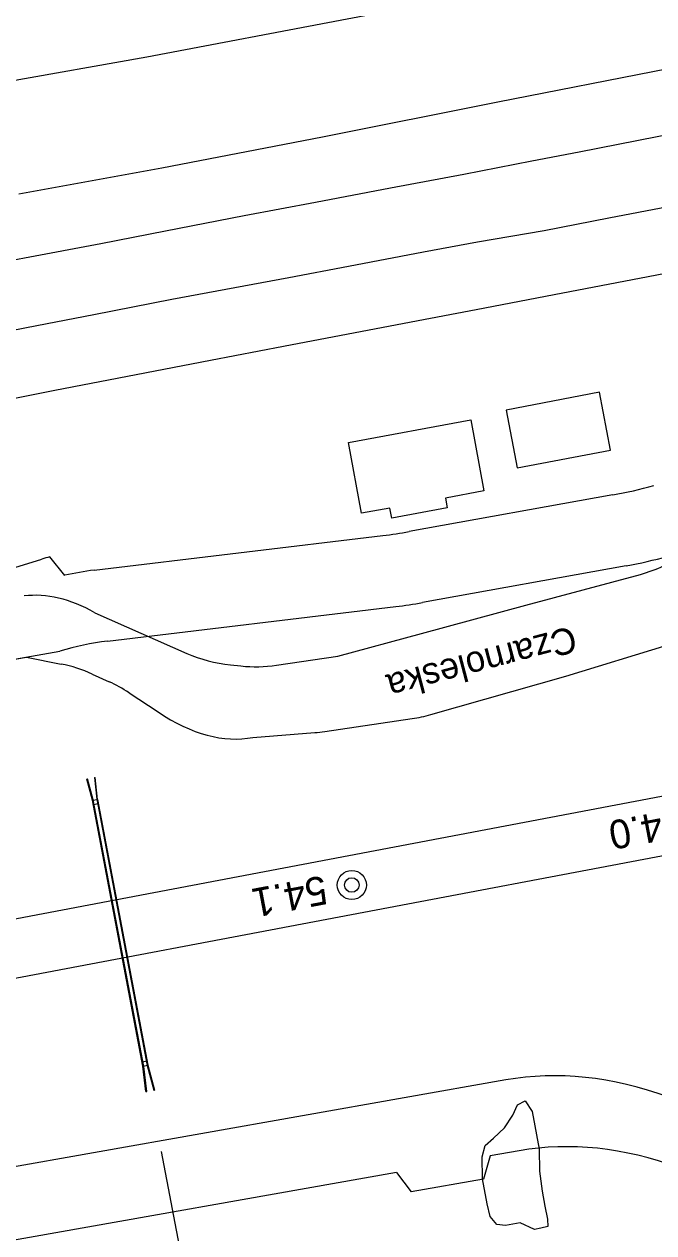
# Model space of a CAD drawing. Extents: x 6541740 to 6566395, y 5525066 to 5530361.
# Drawn here: x 6558995.6 to 6559039.2, y 5526484.5 to 5526568.3 of the extents above; entities that cross this region are included whole.
import ezdxf

# ---------------------------------------------------------------- set-up
doc = ezdxf.new("R2010")
doc.units = 0
for name, color, linetype in [('Domyślna', 7, 'Continuous'), ('ps_wymiarowanie', 7, 'Continuous'), ('TOR_PRZEK_P-komponent', 7, 'Continuous'), ('TOR_PRZEK_P-teren istniejacy', 7, 'Continuous'), ('TOR_PS_OPIS_T-opis geometrii-wzdluz_cz torowa', 7, 'Continuous'), ('TOR_PS_OPIS_T-symbole geometrii', 7, 'Continuous'), ('TOR_PS_OPIS_T-ukresy', 7, 'Continuous'), ('TOR_PS_T-wypelnienia', 7, 'Continuous'), ('TOR_RAMKI-ramka+tabelka 1', 7, 'Continuous'), ('TOR_W-warstwa dodatkowa 2', 7, 'Continuous')]:
    doc.layers.add(name, color=color, linetype=linetype)

# ---------------------------------------------------------------- blocks, each defined once
blk = doc.blocks.new('4010_1')
at = {"layer": 'Domyślna'}
for radius in [0.75, 0.375]:
    blk.add_circle((0, 0), radius, dxfattribs=at)

msp = doc.modelspace()

# ---------------------------------------------------------------- linework, layer by layer
at = {"layer": 'Domyślna'}
for p, q in [((6559029.46, 5526492.645), (6559029.771, 5526493.369)), ((6559029.46, 5526492.645), (6559029.771, 5526493.369)), ((6559029.771, 5526493.369), (6559030.315, 5526493.642)), ((6559029.771, 5526493.369), (6559030.315, 5526493.642)), ((6559030.315, 5526493.642), (6559030.795, 5526492.914)), ((6559030.315, 5526493.642), (6559030.795, 5526492.914)), ((6559028.883, 5526491.782), (6559029.46, 5526492.645)), ((6559028.883, 5526491.782), (6559029.46, 5526492.645)), ((6559030.795, 5526492.914), (6559031.29, 5526490.295)), ((6559030.795, 5526492.914), (6559031.29, 5526490.295)), ((6559028.125, 5526491.045), (6559028.883, 5526491.782)), ((6559028.125, 5526491.045), (6559028.883, 5526491.782)), ((6559027.539, 5526490.539), (6559028.125, 5526491.045)), ((6559027.539, 5526490.539), (6559028.125, 5526491.045)), ((6559027.327, 5526489.766), (6559027.539, 5526490.539)), ((6559027.327, 5526489.766), (6559027.539, 5526490.539)), ((6559027.358, 5526488.238), (6559027.327, 5526489.766)), ((6559027.358, 5526488.238), (6559027.327, 5526489.766)), ((6559031.29, 5526490.295), (6559031.309, 5526488.773)), ((6559031.29, 5526490.295), (6559031.309, 5526488.773)), ((6559027.674, 5526486.505), (6559027.358, 5526488.238)), ((6559027.674, 5526486.505), (6559027.358, 5526488.238)), ((6559031.309, 5526488.773), (6559031.478, 5526487.376)), ((6559031.309, 5526488.773), (6559031.478, 5526487.376)), ((6559031.478, 5526487.376), (6559031.679, 5526486.334)), ((6559031.478, 5526487.376), (6559031.679, 5526486.334)), ((6559027.894, 5526485.634), (6559027.674, 5526486.505)), ((6559027.894, 5526485.634), (6559027.674, 5526486.505)), ((6559028.349, 5526485.082), (6559027.894, 5526485.634)), ((6559028.349, 5526485.082), (6559027.894, 5526485.634)), ((6559031.679, 5526486.334), (6559031.849, 5526485.434)), ((6559031.679, 5526486.334), (6559031.849, 5526485.434)), ((6559028.949, 5526484.992), (6559028.349, 5526485.082)), ((6559028.949, 5526484.992), (6559028.349, 5526485.082)), ((6559029.956, 5526485.189), (6559028.949, 5526484.992)), ((6559029.956, 5526485.189), (6559028.949, 5526484.992)), ((6559030.948, 5526484.723), (6559029.956, 5526485.189)), ((6559030.948, 5526484.723), (6559029.956, 5526485.189)), ((6559031.397, 5526484.816), (6559030.948, 5526484.723)), ((6559031.397, 5526484.816), (6559030.948, 5526484.723)), ((6559031.882, 5526484.929), (6559031.397, 5526484.816)), ((6559031.882, 5526484.929), (6559031.397, 5526484.816)), ((6559031.849, 5526485.434), (6559031.882, 5526484.929)), ((6559031.849, 5526485.434), (6559031.882, 5526484.929))]:
    msp.add_line(p, q, dxfattribs=at)
at = {"layer": 'ps_wymiarowanie'}
for points in [[(6559029.753, 5526537.509), (6559036.221, 5526538.744), (6559035.455, 5526542.755), (6559028.988, 5526541.52)], [(6559018.076, 5526539.278), (6559026.551, 5526540.828), (6559027.45, 5526535.909), (6559024.783, 5526535.422), (6559024.908, 5526534.735), (6559021.065, 5526534.032), (6559020.939, 5526534.723), (6559018.975, 5526534.364)]]:
    msp.add_lwpolyline(points, close=True, dxfattribs=at)
for centre, start, end in [((6559035.701, 5526539.787), 285.06172, 294.84499), ((6559035.701, 5526539.787), 285.06172, 294.84499), ((6559010.901, 5526533.804), 246.18729, 264.16794), ((6559010.901, 5526533.804), 246.18729, 264.16794), ((6558996.178, 5526514.113), 65.53786, 78.61963), ((6558996.178, 5526514.113), 65.53786, 78.61963), ((6559011.636, 5526533.729), 264.16794, 278.28688), ((6559011.636, 5526533.729), 264.16794, 278.28688), ((6558997.343, 5526513.583), 56.4944, 65.53786), ((6558997.343, 5526513.583), 56.4944, 65.53786), ((6559021.027, 5526530.03), 278.39915, 285.90946), ((6559021.027, 5526530.03), 278.39915, 285.90946), ((6559021.027, 5526530.03), 278.39915, 285.90946), ((6559021.027, 5526530.03), 278.39915, 285.90946), ((6559014.964, 5526529.135), 274.4231, 278.39915), ((6559014.964, 5526529.135), 274.4231, 278.39915)]:
    msp.add_arc(centre, 10, start, end, dxfattribs=at)
at = {"layer": 'TOR_PRZEK_P-komponent'}
for p, q in [((6559263.549, 5526557.147), (6557908.193, 5526300.236)), ((6559264.303, 5526553.168), (6558036.172, 5526320.373))]:
    msp.add_line(p, q, dxfattribs=at)
at = {"layer": 'TOR_PS_OPIS_T-opis geometrii-wzdluz_cz torowa'}
msp.add_line((6559005.094, 5526490.135), (6559012.779, 5526449.594), dxfattribs=at)
at = {"layer": 'TOR_PS_OPIS_T-symbole geometrii'}
for p, q in [((6559036.382, 5526535.636), (6559022.278, 5526533.09)), ((6559036.382, 5526535.636), (6559022.278, 5526533.09)), ((6559000.456, 5526530.42), (6559020.449, 5526532.815)), ((6559000.456, 5526530.42), (6559020.449, 5526532.815)), ((6558992.488, 5526529.841), (6558996.824, 5526531.18)), ((6558992.488, 5526529.841), (6558996.824, 5526531.18)), ((6558998.422, 5526530.062), (6558997.385, 5526531.344)), ((6558998.422, 5526530.062), (6558997.385, 5526531.344)), ((6559037.31, 5526530.723), (6559023.206, 5526528.177)), ((6559037.31, 5526530.723), (6559023.206, 5526528.177)), ((6559001.366, 5526525.504), (6559021.359, 5526527.9)), ((6559001.366, 5526525.504), (6559021.359, 5526527.9)), ((6558992.168, 5526523.763), (6558998.079, 5526524.805)), ((6558992.168, 5526523.763), (6558998.079, 5526524.805)), ((6559028.977, 5526495.092), (6558822.419, 5526458.535)), ((6559028.977, 5526495.092), (6558822.419, 5526458.535)), ((6559027.889, 5526489.822), (6559027.429, 5526488.217)), ((6559027.889, 5526489.822), (6559027.429, 5526488.217)), ((6559029.904, 5526490.178), (6559027.889, 5526489.822)), ((6559029.904, 5526490.178), (6559027.889, 5526489.822)), ((6559021.401, 5526488.674), (6558885.06, 5526464.544)), ((6559021.401, 5526488.674), (6558885.06, 5526464.544)), ((6559021.401, 5526488.674), (6559022.418, 5526487.33)), ((6559021.401, 5526488.674), (6559022.418, 5526487.33)), ((6559027.429, 5526488.217), (6559022.418, 5526487.33)), ((6559027.429, 5526488.217), (6559022.418, 5526487.33))]:
    msp.add_line(p, q, dxfattribs=at)
for centre, major_axis, start_param, end_param in [((6558943.996, 5527024.482), (92.653, -488.796), 6.281006, 6.304446), ((6558943.996, 5527024.482), (92.653, -488.796), 6.281006, 6.304446), ((6558929.891, 5527021.935), (92.653, -488.796), 6.266146, 6.281006), ((6558929.891, 5527021.935), (92.653, -488.796), 6.266146, 6.281006), ((6559055.084, 5526235.222), (-56.197, 296.471), 0.020432, 0.028144), ((6559055.084, 5526235.222), (-56.197, 296.471), 0.020432, 0.028144), ((6558943.996, 5527024.482), (93.584, -493.709), 6.281006, 6.304446), ((6558943.996, 5527024.482), (93.584, -493.709), 6.281006, 6.304446), ((6559055.519, 5526233.015), (-56.337, 297.208), 6.266146, 6.293459), ((6559055.519, 5526233.015), (-56.337, 297.208), 6.266146, 6.293459), ((6558929.891, 5527021.935), (93.584, -493.709), 6.266146, 6.281006), ((6558929.891, 5527021.935), (93.584, -493.709), 6.266146, 6.281006), ((6559055.519, 5526233.015), (-55.405, 292.295), 6.266146, 6.311329), ((6559055.519, 5526233.015), (-55.405, 292.295), 6.266146, 6.311329), ((6559085.087, 5526197.842), (-56.337, 297.208), 6.136011, 6.280144), ((6559085.087, 5526197.842), (-56.337, 297.208), 6.136011, 6.280144), ((6559085.087, 5526197.842), (-55.405, 292.295), 6.136011, 6.280144), ((6559085.087, 5526197.842), (-55.405, 292.295), 6.136011, 6.280144)]:
    msp.add_ellipse(centre, major_axis=major_axis, ratio=0.25, start_param=start_param, end_param=end_param, dxfattribs=at)
at = {"layer": 'TOR_PS_OPIS_T-ukresy'}
for points in [[(6558994.2, 5526564.246), (6559004.095, 5526566.007), (6559017.968, 5526568.635), (6559032.201, 5526571.338), (6559042.577, 5526573.213)], [(6558995.238, 5526556.514), (6559005.146, 5526558.295), (6559016.279, 5526560.456), (6559028.406, 5526562.877), (6559040.222, 5526565.185), (6559047.605, 5526566.587)], [(6558982.34, 5526549.562), (6558986.891, 5526550.468), (6558991.715, 5526551.332), (6558995.612, 5526552.058), (6559000.905, 5526553.063), (6559005.385, 5526553.935), (6559010.843, 5526554.996), (6559015.79, 5526555.927), (6559020.987, 5526556.911), (6559026.072, 5526557.862), (6559030.78, 5526558.792), (6559034.041, 5526559.422), (6559039.447, 5526560.482), (6559048.145, 5526562.178)], [(6558983.265, 5526544.823), (6558986.979, 5526545.459), (6558991.946, 5526546.505), (6558996.465, 5526547.385), (6559000.432, 5526548.146), (6559005.837, 5526549.206), (6559013.938, 5526550.703), (6559018.073, 5526551.49), (6559023.265, 5526552.474), (6559026.998, 5526553.174), (6559031.629, 5526553.967), (6559036.102, 5526554.846), (6559049.522, 5526557.405)], [(6558984.149, 5526540.253), (6558989.716, 5526541.324), (6558993.43, 5526542.04), (6558997.718, 5526542.89), (6559003.352, 5526543.983), (6559008.515, 5526544.968), (6559013.576, 5526545.936), (6559022.416, 5526547.626), (6559026.924, 5526548.495), (6559032.314, 5526549.53), (6559038.825, 5526550.778), (6559045.562, 5526552.069), (6559050.299, 5526552.954)]]:
    msp.add_lwpolyline(points, dxfattribs=at)
at = {"layer": 'TOR_PS_T-wypelnienia'}
for p, q in [((6559030.354, 5526527.993), (6559038.299, 5526530.131)), ((6559030.354, 5526527.993), (6559038.299, 5526530.131)), ((6559000.502, 5526527.463), (6559006.864, 5526524.655)), ((6559000.502, 5526527.463), (6559006.864, 5526524.655)), ((6559023.137, 5526526.041), (6559030.354, 5526527.993)), ((6559023.137, 5526526.041), (6559030.354, 5526527.993)), ((6559017.338, 5526524.454), (6559023.137, 5526526.041)), ((6559017.338, 5526524.454), (6559023.137, 5526526.041)), ((6559033.134, 5526523.083), (6559040.22, 5526525.248)), ((6559033.134, 5526523.083), (6559040.22, 5526525.248)), ((6558989.905, 5526523.361), (6558995.755, 5526524.399)), ((6558989.905, 5526523.361), (6558995.755, 5526524.399)), ((6558995.755, 5526524.399), (6558998.151, 5526523.917)), ((6558995.755, 5526524.399), (6558998.151, 5526523.917)), ((6559013.077, 5526523.833), (6559017.338, 5526524.454)), ((6559013.077, 5526523.833), (6559017.338, 5526524.454)), ((6559009.885, 5526523.856), (6559010.62, 5526523.781)), ((6559009.885, 5526523.856), (6559010.62, 5526523.781)), ((6559000.318, 5526523.216), (6559001.484, 5526522.686)), ((6559000.318, 5526523.216), (6559001.484, 5526522.686)), ((6559023.768, 5526520.413), (6559033.134, 5526523.083)), ((6559023.768, 5526520.413), (6559033.134, 5526523.083)), ((6559002.863, 5526521.922), (6559004.873, 5526520.591)), ((6559002.863, 5526521.922), (6559004.873, 5526520.591)), ((6559016.424, 5526519.242), (6559022.487, 5526520.137)), ((6559016.424, 5526519.242), (6559022.487, 5526520.137)), ((6559011.448, 5526518.833), (6559015.735, 5526519.165)), ((6559011.448, 5526518.833), (6559015.735, 5526519.165))]:
    msp.add_line(p, q, dxfattribs=at)
for centre, major_axis, start_param, end_param in [((6559013.276, 5526433.304), (-18.058, 95.267), 6.076031, 6.267293), ((6559013.276, 5526433.304), (-18.058, 95.267), 6.076031, 6.267293), ((6558992.218, 5526620.256), (-19.225, 101.424), 2.901861, 3.141792), ((6558992.218, 5526620.256), (-19.225, 101.424), 2.901861, 3.141792)]:
    msp.add_ellipse(centre, major_axis=major_axis, ratio=0.25, start_param=start_param, end_param=end_param, dxfattribs=at)
at = {"layer": 'TOR_W-warstwa dodatkowa 2'}
for p, q in [((6558999.931, 5526515.938), (6558999.983, 5526515.948)), ((6558999.931, 5526515.938), (6558999.983, 5526515.948)), ((6559000.468, 5526516.043), (6559000.52, 5526516.054)), ((6559000.468, 5526516.043), (6559000.52, 5526516.054))]:
    msp.add_line(p, q, dxfattribs=at)
for points in [[(6559004.036, 5526494.281), (6559003.829, 5526496.048), (6559000.337, 5526514.47), (6558999.931, 5526515.938)], [(6559004.036, 5526494.281), (6559003.829, 5526496.048), (6559000.337, 5526514.47), (6558999.931, 5526515.938)], [(6559004.036, 5526494.281), (6559004.087, 5526494.291), (6559003.883, 5526496.03), (6559000.38, 5526514.511), (6558999.983, 5526515.948)], [(6559004.036, 5526494.281), (6559004.087, 5526494.291), (6559003.883, 5526496.03), (6559000.38, 5526514.511), (6558999.983, 5526515.948)], [(6559000.468, 5526516.043), (6559000.626, 5526514.557), (6559004.127, 5526496.081), (6559004.575, 5526494.381), (6559004.626, 5526494.391)], [(6559000.468, 5526516.043), (6559000.626, 5526514.557), (6559004.127, 5526496.081), (6559004.575, 5526494.381), (6559004.626, 5526494.391)], [(6559000.681, 5526514.535), (6559000.52, 5526516.054)], [(6559000.681, 5526514.535), (6559000.52, 5526516.054)], [(6559000.337, 5526514.47), (6559000.681, 5526514.535)], [(6559000.337, 5526514.47), (6559000.681, 5526514.535)], [(6559000.393, 5526514.175), (6559000.736, 5526514.24)], [(6559000.393, 5526514.175), (6559000.736, 5526514.24)], [(6559000.681, 5526514.535), (6559004.173, 5526496.113), (6559004.626, 5526494.391)], [(6559000.681, 5526514.535), (6559004.173, 5526496.113), (6559004.626, 5526494.391)], [(6559003.773, 5526496.343), (6559004.117, 5526496.408)], [(6559003.773, 5526496.343), (6559004.117, 5526496.408)], [(6559003.829, 5526496.048), (6559004.173, 5526496.113)], [(6559003.829, 5526496.048), (6559004.173, 5526496.113)]]:
    msp.add_lwpolyline(points, dxfattribs=at)

# ---------------------------------------------------------------- block references
at = {"layer": 'TOR_RAMKI-ramka+tabelka 1', "xscale": 1.345963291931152, "yscale": 1.345963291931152}
msp.add_blockref('4010_1', (6559018.3, 5526508.599), dxfattribs=at)

# ---------------------------------------------------------------- texts
at = {"layer": 'TOR_PRZEK_P-teren istniejacy'}
msp.add_text('Czarnoleska', height=1.81015, rotation=194.76956, dxfattribs=at).set_placement((6559033.588, 5526526.572))
msp.add_text('Czarnoleska', height=1.81015, rotation=194.76956, dxfattribs=at).set_placement((6559033.588, 5526526.572))
at = {"layer": 'TOR_RAMKI-ramka+tabelka 1'}
for s, p in [('54.0', (6559041.086, 5526513.962)), ('54.1', (6559016.364, 5526509.276))]:
    msp.add_text(s, height=2, rotation=190.76907, dxfattribs=at).set_placement(p)

doc.saveas('drawing.dxf')
